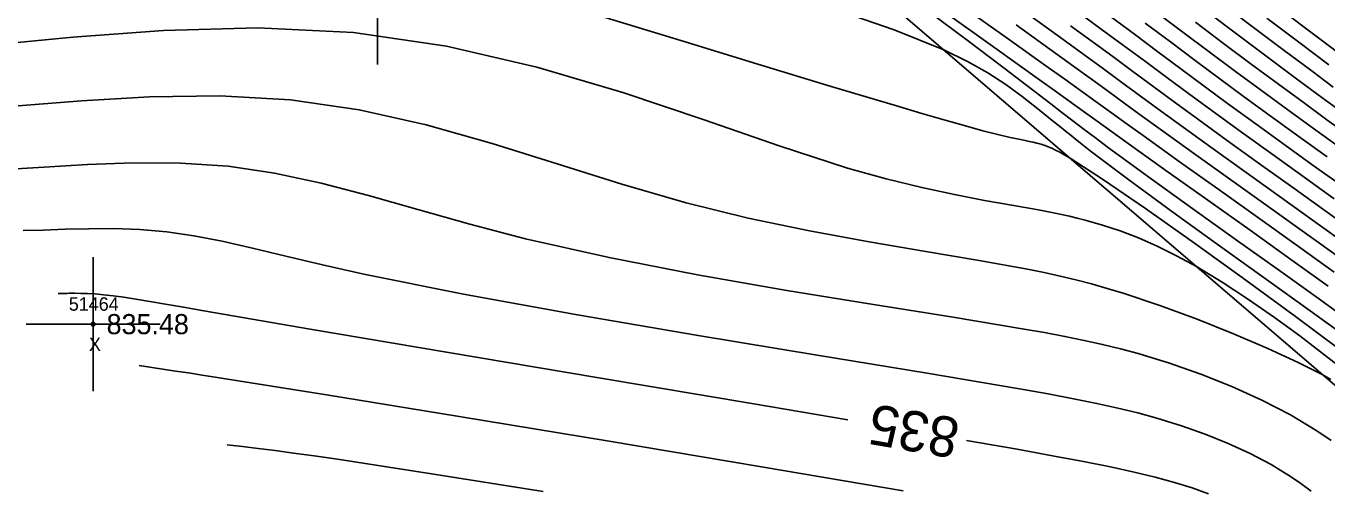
# Model space of a CAD drawing. Extents: x 1378535 to 1380697, y 997729 to 1000024.
# Drawn here: x 1380052.2 to 1380149.3, y 998469.1 to 998503.6 of the extents above; entities that cross this region are included whole.
import ezdxf

# ---------------------------------------------------------------- set-up
doc = ezdxf.new("R2010")
doc.units = 0
for name, color, linetype in [('RD_DTM_BkLn2', 7, 'Continuous'), ('RD_DTM_Major1', 7, 'Continuous'), ('RD_DTM_Major1_Lbl', 7, 'Continuous'), ('RD_DTM_Minor1', 7, 'Continuous'), ('RD_EX_Misc', 7, 'Continuous'), ('RD_EX_Misc_txCode', 7, 'Continuous'), ('RD_EX_TX_Misc_ELEV', 7, 'Continuous'), ('RD_SMD_Locator', 7, 'Continuous')]:
    doc.layers.add(name, color=color, linetype=linetype)

msp = doc.modelspace()

# ---------------------------------------------------------------- linework, layer by layer
at = {"layer": 'RD_DTM_BkLn2'}
msp.add_lwpolyline([(1380252.918, 998398.067), (1380204.142, 998434.59), (1380151.218, 998475.61), (1380095.777, 998523.128), (1380059.674, 998564.774), (1380017.136, 998611.833), (1379979.819, 998653.892), (1379930.027, 998698.097), (1379888.044, 998739.788), (1379855.325, 998772.813)], dxfattribs=at)
at = {"layer": 'RD_DTM_Major1'}
for points in [[(1380150.139, 998479.502), (1380146.91, 998481.908), (1380143.223, 998484.607), (1380139.39, 998487.367), (1380135.72, 998489.957), (1380132.525, 998492.144), (1380130.116, 998493.697), (1380129.702, 998493.941), (1380129.34, 998494.145), (1380129.02, 998494.313), (1380128.734, 998494.45), (1380128.476, 998494.562), (1380128.238, 998494.653), (1380128.133, 998494.689), (1380128.031, 998494.723), (1380127.93, 998494.753), (1380127.829, 998494.782), (1380127.728, 998494.809), (1380127.628, 998494.835), (1380127.35, 998494.9), (1380127.058, 998494.961), (1380126.748, 998495.023), (1380126.412, 998495.09), (1380126.044, 998495.164), (1380125.639, 998495.251), (1380124.713, 998495.47), (1380123.604, 998495.755), (1380122.299, 998496.109), (1380120.785, 998496.536), (1380119.047, 998497.04), (1380117.073, 998497.622), (1380112.281, 998499.062), (1380106.816, 998500.724), (1380101.067, 998502.48), (1380095.423, 998504.203)], [(1380150.285, 998486.22), (1380147.77, 998488.033), (1380145.056, 998489.976), (1380142.254, 998491.977), (1380139.472, 998493.965), (1380136.821, 998495.87), (1380135.499, 998496.826), (1380134.219, 998497.755), (1380132.958, 998498.673), (1380131.689, 998499.596), (1380130.387, 998500.54), (1380129.029, 998501.521), (1380126.076, 998503.638)], [(1380149.266, 998493.812), (1380147.257, 998495.258), (1380145.193, 998496.751), (1380143.117, 998498.266), (1380141.268, 998499.63), (1380139.428, 998500.998), (1380137.581, 998502.376), (1380135.712, 998503.769)], [(1380149.4, 998500.667), (1380147.16, 998502.342), (1380144.773, 998504.141)], [(1380113.514, 998474.199), (1380106.509, 998475.393), (1380094.954, 998477.341), (1380083.592, 998479.251), (1380073.436, 998480.965), (1380065.5, 998482.325), (1380063.977, 998482.591), (1380062.637, 998482.826), (1380061.461, 998483.029), (1380060.429, 998483.201), (1380059.524, 998483.341), (1380058.727, 998483.451), (1380058.014, 998483.531), (1380057.381, 998483.585), (1380056.818, 998483.617), (1380056.317, 998483.633), (1380055.868, 998483.637), (1380055.46, 998483.634), (1380055.312, 998483.632), (1380055.169, 998483.63), (1380055.029, 998483.628), (1380054.891, 998483.625), (1380054.754, 998483.623), (1380054.619, 998483.62)], [(1380140.426, 998468.693), (1380139.202, 998469.13), (1380137.894, 998469.538), (1380136.458, 998469.932), (1380134.878, 998470.315), (1380133.107, 998470.699), (1380131.094, 998471.1), (1380128.789, 998471.533), (1380126.144, 998472.01), (1380122.383, 998472.666)]]:
    msp.add_lwpolyline(points, dxfattribs=at)
at = {"layer": 'RD_DTM_Minor1'}
for points in [[(1380149.735, 998499.012), (1380148.151, 998500.182), (1380145.975, 998501.805), (1380143.695, 998503.519), (1380141.341, 998505.295)], [(1380150.859, 998480.268), (1380148.016, 998482.329), (1380144.745, 998484.674), (1380141.258, 998487.172), (1380137.766, 998489.689), (1380134.479, 998492.096), (1380131.61, 998494.26), (1380131.109, 998494.649), (1380130.631, 998495.024), (1380130.172, 998495.387), (1380129.731, 998495.739), (1380129.305, 998496.082), (1380128.891, 998496.417), (1380127.694, 998497.388), (1380126.521, 998498.31), (1380125.305, 998499.196), (1380123.974, 998500.06), (1380122.46, 998500.914), (1380120.695, 998501.771), (1380116.976, 998503.274), (1380112.592, 998504.785)], [(1380151.375, 998481.273), (1380148.8, 998483.136), (1380145.825, 998485.262), (1380142.597, 998487.557), (1380139.265, 998489.933), (1380135.977, 998492.299), (1380132.88, 998494.564), (1380132.006, 998495.214), (1380131.154, 998495.853), (1380130.317, 998496.484), (1380129.486, 998497.115), (1380128.655, 998497.751), (1380127.814, 998498.396), (1380125.179, 998500.425), (1380122.433, 998502.514), (1380119.622, 998504.581)], [(1380149.349, 998484.156), (1380146.558, 998486.166), (1380143.527, 998488.331), (1380140.384, 998490.567), (1380137.256, 998492.791), (1380134.271, 998494.92), (1380133.185, 998495.697), (1380132.124, 998496.458), (1380131.072, 998497.213), (1380130.013, 998497.974), (1380128.932, 998498.751), (1380127.814, 998499.554), (1380124.49, 998501.936), (1380120.94, 998504.476)], [(1380149.792, 998485.21), (1380147.131, 998487.13), (1380144.256, 998489.187), (1380141.287, 998491.303), (1380138.348, 998493.397), (1380135.559, 998495.389), (1380134.358, 998496.251), (1380133.193, 998497.088), (1380132.043, 998497.915), (1380130.889, 998498.745), (1380129.708, 998499.591), (1380128.48, 998500.468), (1380125.402, 998502.653), (1380122.095, 998504.99)], [(1380150.798, 998487.219), (1380148.432, 998488.925), (1380145.882, 998490.752), (1380143.242, 998492.64), (1380140.609, 998494.526), (1380138.078, 998496.351), (1380136.641, 998497.397), (1380135.248, 998498.414), (1380133.872, 998499.422), (1380132.487, 998500.437), (1380131.064, 998501.476), (1380129.577, 998502.556), (1380126.725, 998504.61)], [(1380149.793, 998490.687), (1380147.566, 998492.286), (1380145.245, 998493.95), (1380142.899, 998495.64), (1380140.595, 998497.312), (1380138.943, 998498.523), (1380137.325, 998499.717), (1380135.718, 998500.907), (1380134.095, 998502.108), (1380132.431, 998503.335), (1380130.7, 998504.602)], [(1380150.483, 998491.562), (1380148.415, 998493.049), (1380146.251, 998494.604), (1380144.047, 998496.195), (1380141.855, 998497.789), (1380140.102, 998499.079), (1380138.374, 998500.359), (1380136.648, 998501.642), (1380134.903, 998502.938), (1380133.119, 998504.258)], [(1380150.115, 998494.576), (1380148.26, 998495.916), (1380146.337, 998497.31), (1380144.378, 998498.743), (1380142.439, 998500.178), (1380140.487, 998501.633), (1380138.517, 998503.108), (1380136.521, 998504.601)], [(1380150.25, 998497.243), (1380148.61, 998498.439), (1380146.896, 998499.7), (1380144.793, 998501.265), (1380142.621, 998502.894), (1380140.396, 998504.568)], [(1380150.643, 998501.156), (1380148.346, 998502.879), (1380145.857, 998504.759)], [(1380150.635, 998477.843), (1380149.011, 998479.108), (1380147.231, 998480.454), (1380145.345, 998481.831), (1380143.401, 998483.185), (1380141.448, 998484.467), (1380139.536, 998485.622), (1380138.041, 998486.439), (1380136.598, 998487.149), (1380135.202, 998487.759), (1380133.845, 998488.281), (1380132.521, 998488.723), (1380131.223, 998489.094), (1380130.638, 998489.243), (1380130.051, 998489.381), (1380129.459, 998489.511), (1380128.857, 998489.635), (1380128.239, 998489.755), (1380127.601, 998489.873), (1380125.754, 998490.2), (1380123.716, 998490.562), (1380121.48, 998490.989), (1380119.038, 998491.514), (1380116.383, 998492.165), (1380113.507, 998492.975), (1380108.413, 998494.632), (1380102.801, 998496.573), (1380096.747, 998498.593), (1380090.322, 998500.485), (1380083.602, 998502.045), (1380076.66, 998503.068), (1380069.534, 998503.417), (1380062.482, 998503.231), (1380055.73, 998502.73), (1380049.503, 998502.132)], [(1380151.324, 998488.21), (1380149.108, 998489.808), (1380146.72, 998491.521), (1380144.241, 998493.297), (1380141.752, 998495.084), (1380139.336, 998496.832), (1380137.789, 998497.962), (1380136.283, 998499.068), (1380134.793, 998500.166), (1380133.289, 998501.274), (1380131.746, 998502.407), (1380130.135, 998503.582)], [(1380150.963, 998495.343), (1380149.258, 998496.577), (1380147.477, 998497.872), (1380145.638, 998499.221), (1380143.614, 998500.723), (1380141.552, 998502.265), (1380139.455, 998503.839)], [(1380149.554, 998477.222), (1380148.957, 998477.548), (1380147.11, 998478.476), (1380144.851, 998479.518), (1380142.299, 998480.614), (1380139.571, 998481.707), (1380136.788, 998482.738), (1380134.069, 998483.646), (1380132.877, 998484.006), (1380131.707, 998484.334), (1380130.543, 998484.635), (1380129.369, 998484.915), (1380128.17, 998485.178), (1380126.929, 998485.431), (1380123.311, 998486.092), (1380119.346, 998486.758), (1380115.107, 998487.475), (1380110.668, 998488.286), (1380106.101, 998489.237), (1380101.479, 998490.371), (1380096.668, 998491.767), (1380091.849, 998493.285), (1380086.996, 998494.799), (1380082.083, 998496.184), (1380077.082, 998497.314), (1380071.967, 998498.064), (1380066.698, 998498.354), (1380061.448, 998498.274), (1380056.379, 998497.973), (1380051.655, 998497.597)], [(1380149.578, 998472.66), (1380148.517, 998473.385), (1380146.542, 998474.574), (1380144.413, 998475.68), (1380142.172, 998476.698), (1380139.859, 998477.619), (1380137.514, 998478.438), (1380135.177, 998479.147), (1380133.858, 998479.501), (1380132.528, 998479.825), (1380131.158, 998480.129), (1380129.722, 998480.42), (1380128.191, 998480.707), (1380126.537, 998480.999), (1380121.389, 998481.849), (1380115.442, 998482.798), (1380108.987, 998483.854), (1380102.317, 998485.02), (1380095.722, 998486.302), (1380089.494, 998487.705), (1380085.332, 998488.794), (1380081.448, 998489.89), (1380077.772, 998490.93), (1380074.235, 998491.854), (1380070.767, 998492.6), (1380067.297, 998493.109), (1380063.751, 998493.342), (1380060.224, 998493.353), (1380056.806, 998493.224), (1380053.588, 998493.037), (1380050.66, 998492.875)], [(1380148.084, 998468.886), (1380147.324, 998469.448), (1380146.536, 998469.987), (1380145.09, 998470.869), (1380143.543, 998471.688), (1380141.905, 998472.444), (1380140.19, 998473.138), (1380138.409, 998473.768), (1380136.573, 998474.335), (1380135.154, 998474.721), (1380133.672, 998475.082), (1380132.088, 998475.43), (1380130.362, 998475.776), (1380128.457, 998476.132), (1380126.333, 998476.508), (1380119.431, 998477.673), (1380111.243, 998479.019), (1380102.358, 998480.488), (1380093.369, 998482.024), (1380084.864, 998483.568), (1380077.436, 998485.065), (1380074.348, 998485.761), (1380071.598, 998486.413), (1380069.123, 998487.004), (1380066.861, 998487.514), (1380064.75, 998487.927), (1380062.729, 998488.223), (1380060.733, 998488.393), (1380058.789, 998488.459), (1380056.922, 998488.453), (1380055.157, 998488.407), (1380053.518, 998488.353), (1380052.03, 998488.325)], [(1380117.653, 998468.91), (1380107.075, 998470.711), (1380095.725, 998472.616), (1380084.547, 998474.466), (1380074.484, 998476.105), (1380066.48, 998477.372), (1380065.378, 998477.542), (1380064.351, 998477.698), (1380063.382, 998477.844), (1380060.682, 998478.246)], [(1380090.813, 998468.854), (1380082.314, 998470.216), (1380075.452, 998471.268), (1380073.716, 998471.518), (1380072.181, 998471.729), (1380070.806, 998471.909), (1380069.553, 998472.067), (1380068.38, 998472.209), (1380067.247, 998472.344)]]:
    msp.add_lwpolyline(points, dxfattribs=at)
at = {"layer": 'RD_EX_Misc'}
for p, q in [((1380078.453, 998500.695), (1380078.453, 998510.695)), ((1380057.242, 998476.338), (1380057.242, 998486.338)), ((1380052.242, 998481.338), (1380062.242, 998481.338))]:
    msp.add_line(p, q, dxfattribs=at)
at = {"layer": 'RD_SMD_Locator'}
msp.add_circle((1380057.242, 998481.338), 0.15, dxfattribs=at)

# ---------------------------------------------------------------- texts
at = {"layer": 'RD_DTM_Major1_Lbl'}
msp.add_text('835', height=3, rotation=170.19614, dxfattribs=at).set_placement((1380121.999, 998474.262))
at = {"layer": 'RD_EX_Misc_txCode'}
for s, p in [('51464', (1380055.423, 998482.338)), ('X', (1380056.927, 998479.338))]:
    msp.add_text(s, height=1, dxfattribs=at).set_placement(p)
at = {"layer": 'RD_EX_TX_Misc_ELEV'}
msp.add_text('835.48', height=1.5, dxfattribs=at).set_placement((1380058.242, 998480.588))

doc.saveas('drawing.dxf')
